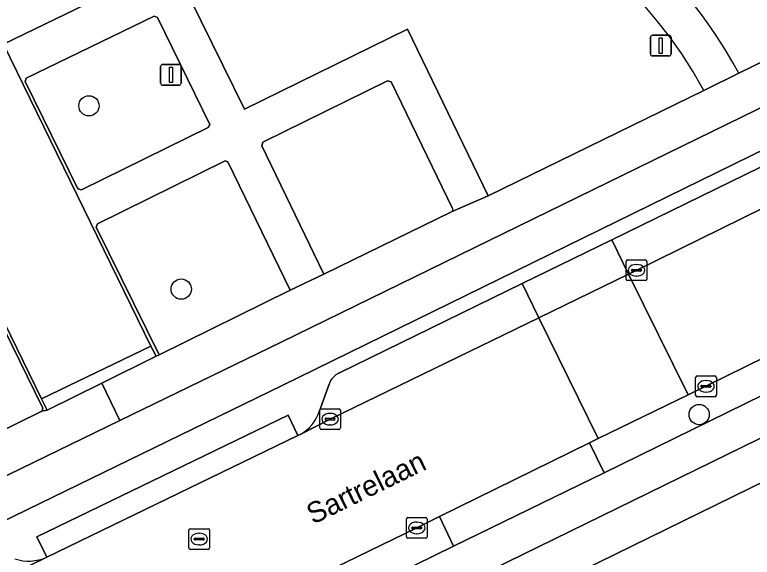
# Model space of a CAD drawing. Extents: x 160455 to 162082, y 388339 to 389736.
# Drawn here: x 160807.46 to 160843.03, y 388859.3 to 388885.46 of the extents above; entities that cross this region are included whole.
import ezdxf

# ---------------------------------------------------------------- set-up
doc = ezdxf.new("R2010")
doc.units = 0
for name, color, linetype in [('IMGEO_Berm_groen', 7, 'Continuous'), ('IMGEO_Boom', 7, 'Continuous'), ('IMGEO_Erf', 7, 'Continuous'), ('IMGEO_Fietspad_gesloten', 7, 'Continuous'), ('IMGEO_Fietspad_open', 7, 'Continuous'), ('IMGEO_Groenvoorziening', 7, 'Continuous'), ('IMGEO_Haag', 7, 'Continuous'), ('IMGEO_Kolk', 7, 'Continuous'), ('IMGEO_Lichtmast', 7, 'Continuous'), ('IMGEO_Openbare_ruimte_label', 7, 'Continuous'), ('IMGEO_Parkeervlak_open', 7, 'Continuous'), ('IMGEO_Rijbaan_lokaal_gesloten', 7, 'Continuous'), ('IMGEO_Rijbaan_lokaal_open', 7, 'Continuous'), ('IMGEO_Rioolput', 7, 'Continuous'), ('IMGEO_Verkeerseiland_open', 7, 'Continuous'), ('IMGEO_Voetpad_open', 7, 'Continuous')]:
    doc.layers.add(name, color=color, linetype=linetype)

msp = doc.modelspace()

# ---------------------------------------------------------------- linework, layer by layer
at = {"layer": 'IMGEO_Berm_groen'}
msp.add_lwpolyline([(160844.374, 388867.53), (160843.672, 388868.965), (160840.796, 388867.541), (160839.938, 388867.126), (160835.602, 388865.027), (160835.171, 388864.819), (160835.881, 388863.365)], close=True, dxfattribs=at)
for points in [[(160828.618, 388859.824), (160827.943, 388861.264), (160826.848, 388860.711), (160820.539, 388857.639)], [(160821.23, 388856.204), (160828.618, 388859.824)]]:
    msp.add_lwpolyline(points, dxfattribs=at)
at = {"layer": 'IMGEO_Boom'}
for centre in [(160811.037, 388881.07), (160815.487, 388872.228), (160840.468, 388866.179)]:
    msp.add_circle(centre, 0.489, dxfattribs=at)
at = {"layer": 'IMGEO_Erf'}
for points in [[(160842.385, 388882.64), (160868.202, 388895.257)], [(160876.34, 388878.995), (160869.603, 388875.706), (160825.107, 388853.891), (160832.7, 388838.342), (160837.199, 388829.157), (160843.446, 388832.228), (160866.085, 388785.973), (160863.24, 388784.572), (160868.516, 388773.685), (160872.989, 388774.58)]]:
    msp.add_lwpolyline(points, dxfattribs=at)
msp.add_arc((160821.631, 388871.366), 23.619, 28.511, 112.6638, dxfattribs=at)
at = {"layer": 'IMGEO_Fietspad_gesloten'}
for points in [[(160935.958, 388926.245), (160935.472, 388926.041), (160929.623, 388923.115), (160929.542, 388923.081), (160924.149, 388920.448), (160820.314, 388869.678), (160812.524, 388865.895), (160804.151, 388861.828), (160752.018, 388836.29), (160739.38, 388830.051), (160696.889, 388809.242), (160688.114, 388804.953), (160688.97, 388803.215), (160707.492, 388812.318), (160716.69, 388816.833), (160716.639, 388816.936), (160723.758, 388820.418), (160723.804, 388820.325), (160740.999, 388828.766), (160761.388, 388838.743), (160804.958, 388860.084), (160820.353, 388867.581)], [(160820.353, 388867.581), (160909.887, 388911.468), (160925.131, 388918.94), (160926.09, 388919.406), (160929.273, 388920.954), (160932.035, 388922.279)]]:
    msp.add_lwpolyline(points, dxfattribs=at)
at = {"layer": 'IMGEO_Fietspad_open'}
for points in [[(160936.65, 388912.778), (160936.045, 388912.477), (160933.62, 388911.27), (160933.39, 388911.155), (160932.517, 388910.743), (160888.134, 388888.983), (160875.412, 388882.733), (160870.367, 388880.302), (160868.27, 388879.237), (160861.035, 388875.725), (160851.6, 388871.082), (160844.374, 388867.53), (160835.881, 388863.365), (160828.618, 388859.824), (160821.23, 388856.204)], [(160822.105, 388854.6), (160868.356, 388877.242), (160931.655, 388908.25), (160932.559, 388908.693), (160933.452, 388909.127)]]:
    msp.add_lwpolyline(points, dxfattribs=at)
at = {"layer": 'IMGEO_Groenvoorziening'}
for points in [[(160813.316, 388891.537), (160818.534, 388880.906), (160826.407, 388884.773), (160830.287, 388876.733), (160840.695, 388881.816)], [(160828.571, 388876.125), (160825.609, 388882.23), (160825.438, 388882.278), (160819.423, 388879.311), (160819.368, 388879.142), (160822.373, 388872.952), (160828.55, 388875.97)]]:
    msp.add_lwpolyline(points, dxfattribs=at)
for points in [[(160810.674, 388877.01), (160816.788, 388880.03), (160816.87, 388880.171), (160814.344, 388885.33), (160814.187, 388885.395), (160808.01, 388882.41), (160807.958, 388882.236), (160810.501, 388877.072)], [(160820.748, 388872.176), (160817.735, 388878.364), (160817.608, 388878.42), (160811.451, 388875.37), (160811.392, 388875.22), (160814.423, 388869.063)], [(160808.765, 388866.339), (160808.818, 388866.492), (160805.796, 388872.628), (160799.547, 388869.577), (160799.511, 388869.426), (160802.508, 388863.37), (160802.655, 388863.332)]]:
    msp.add_lwpolyline(points, close=True, dxfattribs=at)
for centre, radius, start, end in [((160821.579, 388871.393), 21.773, 28.6014, 112.3034), ((160828.484, 388876.058), 0.11, 306.7661, 37.8025)]:
    msp.add_arc(centre, radius, start, end, dxfattribs=at)
at = {"layer": 'IMGEO_Haag'}
for points in [[(160810.674, 388877.01), (160816.788, 388880.03), (160816.87, 388880.171), (160814.344, 388885.33), (160814.187, 388885.395), (160808.01, 388882.41), (160807.958, 388882.236), (160810.501, 388877.072)], [(160820.748, 388872.176), (160817.735, 388878.364), (160817.608, 388878.42), (160811.451, 388875.37), (160811.392, 388875.22), (160814.423, 388869.063)], [(160808.765, 388866.339), (160808.818, 388866.492), (160805.796, 388872.628), (160799.547, 388869.577), (160799.511, 388869.426), (160802.508, 388863.37), (160802.655, 388863.332)]]:
    msp.add_lwpolyline(points, close=True, dxfattribs=at)
msp.add_lwpolyline([(160828.571, 388876.125), (160825.609, 388882.23), (160825.438, 388882.278), (160819.423, 388879.311), (160819.368, 388879.142), (160822.373, 388872.952), (160828.55, 388875.97)], dxfattribs=at)
msp.add_arc((160828.484, 388876.058), 0.11, 306.7661, 37.8025, dxfattribs=at)
at = {"layer": 'IMGEO_Kolk'}
for p, q in [((160836.944, 388872.711), (160836.944, 388873.563)), ((160837.019, 388873.637), (160837.871, 388873.637)), ((160837.945, 388873.563), (160837.945, 388872.711)), ((160837.203, 388873.131), (160837.203, 388873.143)), ((160837.641, 388873.094), (160837.243, 388873.094)), ((160837.246, 388873.18), (160837.644, 388873.18)), ((160837.432, 388873.417), (160837.457, 388873.417)), ((160837.687, 388873.143), (160837.687, 388873.131)), ((160837.455, 388872.857), (160837.43, 388872.857)), ((160837.871, 388872.637), (160837.019, 388872.637)), ((160840.296, 388867.114), (160840.296, 388867.966)), ((160840.371, 388868.04), (160841.223, 388868.04)), ((160840.784, 388867.82), (160840.809, 388867.82)), ((160841.297, 388867.966), (160841.297, 388867.114)), ((160840.555, 388867.534), (160840.555, 388867.546)), ((160840.993, 388867.497), (160840.595, 388867.497)), ((160840.598, 388867.583), (160840.996, 388867.583)), ((160841.039, 388867.546), (160841.039, 388867.534)), ((160841.223, 388867.04), (160840.371, 388867.04)), ((160840.807, 388867.26), (160840.782, 388867.26)), ((160822.165, 388865.531), (160822.165, 388866.383)), ((160822.24, 388866.457), (160823.092, 388866.457)), ((160823.166, 388866.383), (160823.166, 388865.531)), ((160822.424, 388865.951), (160822.424, 388865.963)), ((160822.467, 388866), (160822.865, 388866)), ((160822.653, 388866.237), (160822.678, 388866.237)), ((160822.908, 388865.963), (160822.908, 388865.951)), ((160822.862, 388865.914), (160822.464, 388865.914)), ((160822.676, 388865.677), (160822.651, 388865.677)), ((160823.092, 388865.457), (160822.24, 388865.457)), ((160826.347, 388860.284), (160826.347, 388861.136)), ((160826.422, 388861.21), (160827.274, 388861.21)), ((160826.835, 388860.99), (160826.86, 388860.99)), ((160827.348, 388861.136), (160827.348, 388860.284)), ((160826.606, 388860.704), (160826.606, 388860.716)), ((160827.044, 388860.667), (160826.646, 388860.667)), ((160826.649, 388860.753), (160827.047, 388860.753)), ((160827.09, 388860.716), (160827.09, 388860.704)), ((160826.858, 388860.43), (160826.833, 388860.43)), ((160827.274, 388860.21), (160826.422, 388860.21))]:
    msp.add_line(p, q, dxfattribs=at)
for points in [[(160836.944, 388872.711), (160836.944, 388873.563)], [(160837.019, 388873.637), (160837.871, 388873.637)], [(160837.945, 388873.563), (160837.945, 388872.711)], [(160837.871, 388872.637), (160837.019, 388872.637)], [(160840.296, 388867.114), (160840.296, 388867.966)], [(160840.371, 388868.04), (160841.223, 388868.04)], [(160841.297, 388867.966), (160841.297, 388867.114)], [(160841.223, 388867.04), (160840.371, 388867.04)], [(160822.165, 388865.531), (160822.165, 388866.383)], [(160822.24, 388866.457), (160823.092, 388866.457)], [(160823.166, 388866.383), (160823.166, 388865.531)], [(160823.092, 388865.457), (160822.24, 388865.457)], [(160826.347, 388860.284), (160826.347, 388861.136)], [(160826.422, 388861.21), (160827.274, 388861.21)], [(160827.348, 388861.136), (160827.348, 388860.284)], [(160827.274, 388860.21), (160826.422, 388860.21)]]:
    msp.add_lwpolyline(points, dxfattribs=at)
for centre, radius, start, end in [((160837.021, 388873.561), 0.0765, 91.552, 178.448), ((160837.021, 388873.561), 0.0765, 91.552, 178.448), ((160837.869, 388873.561), 0.0765, 1.552, 88.448), ((160837.869, 388873.561), 0.0765, 1.552, 88.448), ((160837.243, 388873.14), 0.0403, 85.8775, 175.7526), ((160837.24, 388873.13), 0.0366, 178.938, 274.7102), ((160837.644, 388873.137), 0.043, 264.8664, 352.4533), ((160837.648, 388873.142), 0.0386, 1.7309, 96.639), ((160837.021, 388872.713), 0.0765, 181.552, 268.448), ((160837.021, 388872.713), 0.0765, 181.552, 268.448), ((160837.869, 388872.713), 0.0765, 271.552, 358.448), ((160837.869, 388872.713), 0.0765, 271.552, 358.448), ((160840.373, 388867.964), 0.0765, 91.552, 178.448), ((160840.373, 388867.964), 0.0765, 91.552, 178.448), ((160841.221, 388867.964), 0.0765, 1.552, 88.448), ((160841.221, 388867.964), 0.0765, 1.552, 88.448), ((160840.595, 388867.543), 0.0403, 85.8775, 175.7526), ((160840.592, 388867.533), 0.0366, 178.938, 274.7102), ((160840.996, 388867.54), 0.043, 264.8664, 352.4533), ((160841, 388867.545), 0.0386, 1.7309, 96.639), ((160840.373, 388867.116), 0.0765, 181.552, 268.448), ((160840.373, 388867.116), 0.0765, 181.552, 268.448), ((160841.221, 388867.116), 0.0765, 271.552, 358.448), ((160841.221, 388867.116), 0.0765, 271.552, 358.448), ((160822.242, 388866.381), 0.0765, 91.552, 178.448), ((160822.242, 388866.381), 0.0765, 91.552, 178.448), ((160823.09, 388866.381), 0.0765, 1.552, 88.448), ((160823.09, 388866.381), 0.0765, 1.552, 88.448), ((160822.464, 388865.96), 0.0403, 85.8775, 175.7526), ((160822.869, 388865.962), 0.0386, 1.7309, 96.639), ((160822.461, 388865.95), 0.0366, 178.938, 274.7102), ((160822.865, 388865.957), 0.043, 264.8664, 352.4533), ((160822.242, 388865.533), 0.0765, 181.552, 268.448), ((160822.242, 388865.533), 0.0765, 181.552, 268.448), ((160823.09, 388865.533), 0.0765, 271.552, 358.448), ((160823.09, 388865.533), 0.0765, 271.552, 358.448), ((160826.424, 388861.134), 0.0765, 91.552, 178.448), ((160826.424, 388861.134), 0.0765, 91.552, 178.448), ((160827.272, 388861.134), 0.0765, 1.552, 88.448), ((160827.272, 388861.134), 0.0765, 1.552, 88.448), ((160826.646, 388860.713), 0.0403, 85.8775, 175.7526), ((160826.643, 388860.703), 0.0366, 178.938, 274.7102), ((160827.047, 388860.71), 0.043, 264.8664, 352.4533), ((160827.051, 388860.715), 0.0386, 1.7309, 96.639), ((160826.424, 388860.286), 0.0765, 181.552, 268.448), ((160826.424, 388860.286), 0.0765, 181.552, 268.448), ((160827.272, 388860.286), 0.0765, 271.552, 358.448), ((160827.272, 388860.286), 0.0765, 271.552, 358.448)]:
    msp.add_arc(centre, radius, start, end, dxfattribs=at)
for centre, major_axis, ratio, start_param, end_param in [((160837.431, 388873.137), (-0.387, 0.002), 0.722429, 4.712389, 7.853982), ((160837.456, 388873.137), (-0.39, 0.002), 0.717154, 1.570796, 4.712389), ((160840.783, 388867.54), (-0.387, 0.002), 0.722429, 4.712389, 7.853982), ((160840.808, 388867.54), (-0.39, 0.002), 0.717154, 1.570796, 4.712389), ((160822.652, 388865.957), (-0.387, 0.002), 0.722429, 4.712389, 7.853982), ((160822.677, 388865.957), (-0.39, 0.002), 0.717154, 1.570796, 4.712389), ((160826.834, 388860.71), (-0.387, 0.002), 0.722429, 4.712389, 7.853982), ((160826.859, 388860.71), (-0.39, 0.002), 0.717154, 1.570796, 4.712389)]:
    msp.add_ellipse(centre, major_axis=major_axis, ratio=ratio, start_param=start_param, end_param=end_param, dxfattribs=at)
at = {"layer": 'IMGEO_Lichtmast'}
for p, q in [((160838.22, 388884.474), (160839.01, 388884.474)), ((160839.01, 388884.474), (160838.22, 388884.474)), ((160838.12, 388883.574), (160838.12, 388884.374)), ((160838.12, 388884.374), (160838.12, 388883.574)), ((160839.11, 388884.374), (160839.11, 388883.574)), ((160839.11, 388883.574), (160839.11, 388884.374)), ((160839.01, 388883.474), (160838.22, 388883.474)), ((160838.22, 388883.474), (160839.01, 388883.474)), ((160814.594, 388883.065), (160815.384, 388883.065)), ((160815.384, 388883.065), (160814.594, 388883.065)), ((160814.494, 388882.165), (160814.494, 388882.965)), ((160814.494, 388882.965), (160814.494, 388882.165)), ((160815.484, 388882.965), (160815.484, 388882.165)), ((160815.484, 388882.165), (160815.484, 388882.965)), ((160815.384, 388882.065), (160814.594, 388882.065)), ((160814.594, 388882.065), (160815.384, 388882.065))]:
    msp.add_line(p, q, dxfattribs=at)
for points in [[(160838.54, 388884.349), (160838.69, 388884.349), (160838.69, 388883.599), (160838.54, 388883.599), (160838.54, 388884.349)], [(160814.914, 388882.94), (160815.064, 388882.94), (160815.064, 388882.19), (160814.914, 388882.19), (160814.914, 388882.94)]]:
    msp.add_lwpolyline(points, dxfattribs=at)
for centre, start, end in [((160838.22, 388884.374), 90, 180), ((160838.22, 388884.374), 90, 180), ((160839.01, 388884.374), 0, 90), ((160839.01, 388884.374), 360, 90), ((160838.22, 388883.574), 180, 270), ((160838.22, 388883.574), 180, 270), ((160839.01, 388883.574), 270, 0), ((160839.01, 388883.574), 270, 0), ((160814.594, 388882.965), 90, 180), ((160814.594, 388882.965), 90, 180), ((160815.384, 388882.965), 0, 90), ((160815.384, 388882.965), 360, 90), ((160814.594, 388882.165), 180, 270), ((160814.594, 388882.165), 180, 270), ((160815.384, 388882.165), 270, 0), ((160815.384, 388882.165), 270, 0)]:
    msp.add_arc(centre, 0.1, start, end, dxfattribs=at)
at = {"layer": 'IMGEO_Parkeervlak_open'}
for points in [[(160803.509, 388891.238), (160806.918, 388884.038), (160811.394, 388886.229), (160808.114, 388892.916), (160804.18, 388890.985)], [(160866.313, 388889.309), (160836.249, 388874.605), (160837.066, 388872.948), (160837.429, 388873.127), (160852.789, 388880.69), (160868.404, 388888.341), (160869.671, 388888.959)], [(160821.256, 388865.234), (160822.666, 388865.956), (160832.74, 388870.849), (160831.931, 388872.494), (160823.121, 388868.185)], [(160822.616, 388867.637), (160822.145, 388866.315)], [(160759.446, 388835.039), (160765.876, 388838.21), (160777.148, 388843.694), (160792.12, 388851.034), (160804.857, 388857.276), (160809.001, 388859.296)]]:
    msp.add_lwpolyline(points, dxfattribs=at)
msp.add_lwpolyline([(160837.066, 388872.948), (160836.249, 388874.605), (160831.931, 388872.494), (160832.74, 388870.849)], close=True, dxfattribs=at)
for centre, radius, start, end in [((160823.452, 388867.374), 0.876, 112.1711, 162.5057), ((160820.296, 388866.929), 1.948, 299.5152, 341.618), ((160808.134, 388861.231), 2.12, 251.4194, 294.1461)]:
    msp.add_arc(centre, radius, start, end, dxfattribs=at)
at = {"layer": 'IMGEO_Rijbaan_lokaal_gesloten'}
for points in [[(160884.389, 388896.2), (160871.543, 388889.868), (160869.671, 388888.959), (160868.404, 388888.341), (160852.789, 388880.69), (160837.429, 388873.127), (160837.066, 388872.948), (160839.938, 388867.126), (160840.796, 388867.541), (160843.672, 388868.965), (160850.95, 388872.547), (160855.63, 388874.844), (160860.334, 388877.136), (160867.584, 388880.687), (160870.262, 388882.003), (160872.282, 388882.972), (160874.659, 388884.176)], [(160806.662, 388850.833), (160809.515, 388852.195), (160814.251, 388854.551), (160816.75, 388855.791), (160818.08, 388856.442), (160820.539, 388857.639), (160826.848, 388860.711), (160827.943, 388861.264), (160835.171, 388864.819), (160835.602, 388865.027), (160832.74, 388870.849), (160822.666, 388865.956), (160821.256, 388865.234), (160821.118, 388865.164), (160809.001, 388859.296), (160804.857, 388857.276)]]:
    msp.add_lwpolyline(points, dxfattribs=at)
at = {"layer": 'IMGEO_Rijbaan_lokaal_open'}
msp.add_lwpolyline([(160801.638, 388881.503), (160808.744, 388866.933), (160814.025, 388869.484), (160806.918, 388884.038)], dxfattribs=at)
msp.add_lwpolyline([(160837.066, 388872.948), (160832.74, 388870.849), (160835.602, 388865.027), (160839.938, 388867.126)], close=True, dxfattribs=at)
at = {"layer": 'IMGEO_Rioolput'}
for p, q in [((160815.928, 388860.673), (160816.78, 388860.673)), ((160815.853, 388859.747), (160815.853, 388860.599)), ((160816.341, 388860.453), (160816.366, 388860.453)), ((160816.854, 388860.599), (160816.854, 388859.747)), ((160816.112, 388860.167), (160816.112, 388860.179)), ((160816.55, 388860.13), (160816.152, 388860.13)), ((160816.155, 388860.216), (160816.553, 388860.216)), ((160816.596, 388860.179), (160816.596, 388860.167)), ((160816.78, 388859.673), (160815.928, 388859.673)), ((160816.364, 388859.893), (160816.339, 388859.893))]:
    msp.add_line(p, q, dxfattribs=at)
for points in [[(160815.928, 388860.673), (160816.78, 388860.673)], [(160815.853, 388859.747), (160815.853, 388860.599)], [(160816.854, 388860.599), (160816.854, 388859.747)], [(160816.78, 388859.673), (160815.928, 388859.673)]]:
    msp.add_lwpolyline(points, dxfattribs=at)
for centre, radius, start, end in [((160815.93, 388860.597), 0.0765, 91.552, 178.448), ((160815.93, 388860.597), 0.0765, 91.552, 178.448), ((160816.778, 388860.597), 0.0765, 1.552, 88.448), ((160816.778, 388860.597), 0.0765, 1.552, 88.448), ((160816.152, 388860.176), 0.0403, 85.8775, 175.7526), ((160816.149, 388860.166), 0.0366, 178.938, 274.7102), ((160816.553, 388860.173), 0.043, 264.8664, 352.4533), ((160816.557, 388860.178), 0.0386, 1.7309, 96.639), ((160815.93, 388859.749), 0.0765, 181.552, 268.448), ((160815.93, 388859.749), 0.0765, 181.552, 268.448), ((160816.778, 388859.749), 0.0765, 271.552, 358.448), ((160816.778, 388859.749), 0.0765, 271.552, 358.448)]:
    msp.add_arc(centre, radius, start, end, dxfattribs=at)
for centre, major_axis, ratio, start_param, end_param in [((160816.34, 388860.173), (-0.387, 0.002), 0.722429, 4.712389, 7.853982), ((160816.365, 388860.173), (-0.39, 0.002), 0.717154, 1.570796, 4.712389)]:
    msp.add_ellipse(centre, major_axis=major_axis, ratio=ratio, start_param=start_param, end_param=end_param, dxfattribs=at)
at = {"layer": 'IMGEO_Verkeerseiland_open'}
for points in [[(160902.415, 388905.053), (160903.765, 388905.697), (160903.541, 388906.153), (160910.727, 388909.682), (160909.887, 388911.468), (160820.353, 388867.581), (160804.958, 388860.084), (160761.388, 388838.743), (160740.999, 388828.766), (160723.804, 388820.325), (160724.107, 388819.706), (160738.585, 388826.804), (160740.267, 388827.638)], [(160823.121, 388868.185), (160831.931, 388872.494), (160836.249, 388874.605), (160866.313, 388889.309)], [(160822.145, 388866.315), (160822.616, 388867.637)], [(160809.001, 388859.296), (160808.522, 388860.286), (160820.639, 388866.154)], [(160820.639, 388866.154), (160821.118, 388865.164), (160821.256, 388865.234)]]:
    msp.add_lwpolyline(points, dxfattribs=at)
for points in [[(160821.118, 388865.164), (160820.639, 388866.154), (160808.522, 388860.286), (160809.001, 388859.296)], [(160828.618, 388859.824), (160835.881, 388863.365), (160835.171, 388864.819), (160827.943, 388861.264)]]:
    msp.add_lwpolyline(points, close=True, dxfattribs=at)
for centre, radius, start, end in [((160823.452, 388867.374), 0.876, 112.1711, 162.5057), ((160820.296, 388866.929), 1.948, 299.5152, 341.618), ((160808.134, 388861.231), 2.12, 251.4194, 294.1461)]:
    msp.add_arc(centre, radius, start, end, dxfattribs=at)
at = {"layer": 'IMGEO_Voetpad_open'}
for points in [[(160928.435, 388924.714), (160918.922, 388920.047), (160908.826, 388915.117), (160901.022, 388911.309), (160891.286, 388906.53), (160883.834, 388902.918), (160882.906, 388902.468), (160877.634, 388899.899), (160873.597, 388897.902), (160868.292, 388895.296), (160868.202, 388895.257), (160842.385, 388882.64), (160840.695, 388881.816), (160830.287, 388876.733), (160828.55, 388875.97), (160822.373, 388872.952), (160820.748, 388872.176), (160814.423, 388869.063), (160814.282, 388868.993), (160811.654, 388867.688), (160812.524, 388865.895), (160820.314, 388869.678), (160924.149, 388920.448)], [(160881.756, 388880.964), (160881.475, 388881.523), (160885.623, 388883.565), (160887.237, 388884.348), (160887.426, 388883.979), (160887.875, 388884.196), (160889.229, 388884.929), (160897.842, 388889.158), (160897.619, 388889.615), (160898.606, 388890.098), (160898.851, 388889.568), (160908.085, 388894.116), (160911.106, 388895.713), (160912.86, 388896.392), (160932.67, 388906.09), (160931.655, 388908.25), (160868.356, 388877.242), (160822.105, 388854.6)], [(160804.18, 388890.985), (160808.114, 388892.916), (160811.394, 388886.229), (160806.918, 388884.038), (160814.025, 388869.484), (160814.282, 388868.993), (160814.423, 388869.063), (160811.392, 388875.22), (160811.451, 388875.37), (160817.608, 388878.42), (160817.735, 388878.364), (160820.748, 388872.176), (160822.373, 388872.952), (160819.368, 388879.142), (160819.423, 388879.311), (160825.438, 388882.278), (160825.609, 388882.23), (160828.571, 388876.125)], [(160828.55, 388875.97), (160830.287, 388876.733), (160826.407, 388884.773), (160818.534, 388880.906), (160813.316, 388891.537)], [(160840.695, 388881.816), (160842.385, 388882.64)], [(160805.796, 388872.628), (160808.818, 388866.492), (160808.765, 388866.339), (160809.025, 388866.383), (160808.744, 388866.933), (160801.638, 388881.503)], [(160821.137, 388851.908), (160825.107, 388853.891), (160869.603, 388875.706), (160876.34, 388878.995)], [(160752.018, 388836.29), (160804.151, 388861.828), (160812.524, 388865.895), (160811.654, 388867.688), (160809.025, 388866.383), (160808.765, 388866.339), (160802.655, 388863.332), (160800.8, 388862.421), (160794.684, 388859.431), (160792.99, 388858.505), (160782.642, 388853.456), (160781.005, 388852.621), (160778.156, 388851.243), (160755.282, 388840.029), (160755.104, 388839.929), (160749.832, 388837.359)]]:
    msp.add_lwpolyline(points, dxfattribs=at)
for points in [[(160814.187, 388885.395), (160814.344, 388885.33), (160816.87, 388880.171), (160816.788, 388880.03), (160810.674, 388877.01), (160810.501, 388877.072), (160807.958, 388882.236), (160808.01, 388882.41)], [(160814.282, 388868.993), (160814.025, 388869.484), (160808.744, 388866.933), (160809.025, 388866.383), (160811.654, 388867.688)]]:
    msp.add_lwpolyline(points, close=True, dxfattribs=at)
for centre, radius, start, end in [((160821.631, 388871.366), 23.619, 28.511, 112.6638), ((160821.579, 388871.393), 21.773, 28.6014, 112.3034), ((160828.484, 388876.058), 0.11, 306.7661, 37.8025)]:
    msp.add_arc(centre, radius, start, end, dxfattribs=at)

# ---------------------------------------------------------------- texts
at = {"layer": 'IMGEO_Openbare_ruimte_label'}
msp.add_text('Sartrelaan', height=1, rotation=26.0272, dxfattribs=at).set_placement((160821.846, 388860.863))

doc.saveas('drawing.dxf')
